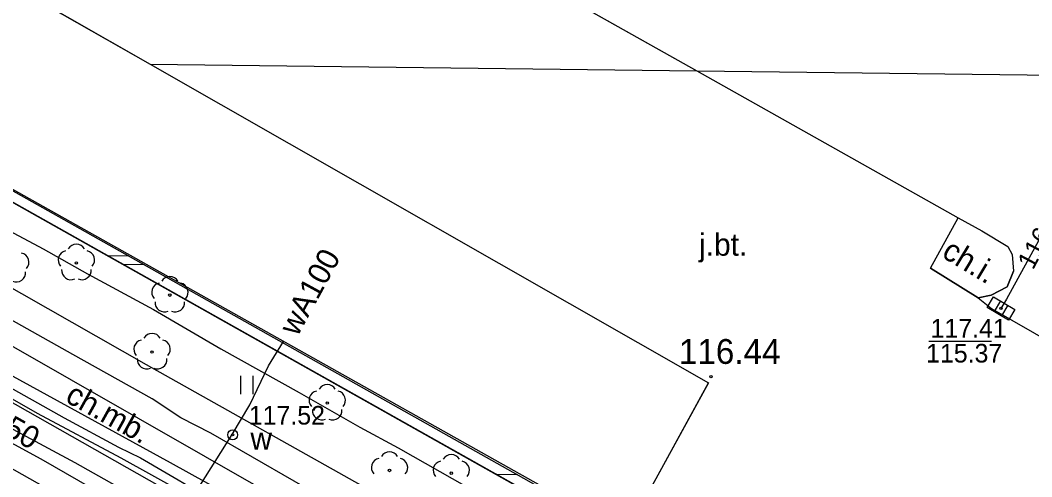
# Model space of a CAD drawing. Extents: x 6434771 to 6436222, y 5663454 to 5664782.
# Drawn here: x 6435199.46 to 6435240.19, y 5663928.34 to 5663946.72 of the extents above; entities that cross this region are included whole.
import ezdxf

# ---------------------------------------------------------------- set-up
doc = ezdxf.new("R2010")
doc.units = 0
for name, color, linetype in [('Warstwa 1', 7, 'Continuous'), ('Warstwa 10', 7, 'Continuous'), ('Warstwa 11', 7, 'Continuous'), ('Warstwa 12', 7, 'Continuous'), ('Warstwa 13', 7, 'Continuous'), ('Warstwa 14', 7, 'Continuous'), ('Warstwa 25', 7, 'Continuous'), ('Warstwa 4', 7, 'Continuous'), ('Warstwa 5', 7, 'Continuous'), ('Warstwa 51', 7, 'Continuous'), ('Warstwa 6', 7, 'Continuous'), ('Warstwa 7', 7, 'Continuous'), ('Warstwa 8', 7, 'Continuous'), ('Warstwa 9', 7, 'Continuous')]:
    doc.layers.add(name, color=color, linetype=linetype)

msp = doc.modelspace()

# ---------------------------------------------------------------- linework, layer by layer
at = {"layer": 'Warstwa 1'}
msp.add_line((6435163.64, 5663959.364), (6435243.096, 5663914.681), dxfattribs=at)
msp.add_line((6435163.64, 5663959.364), (6435243.096, 5663914.681), dxfattribs=at)
msp.add_lwpolyline([(6435204.694, 5663944.947), (6435227.176, 5663932.124), (6435223.852, 5663926.064), (6435189.851, 5663945.126), (6435163.834, 5663959.711), (6435163.64, 5663959.364), (6435156.428, 5663963.391), (6435160.34, 5663970.88), (6435167.7, 5663966.74), (6435167.495, 5663966.378), (6435181.566, 5663958.137)], close=True, dxfattribs=at)
at = {"layer": 'Warstwa 10'}
for points in [[(6435256.859, 5663895.664), (6435250.447, 5663899.346), (6435244.711, 5663902.583), (6435243.478, 5663903.344), (6435240.317, 5663905.106), (6435238.005, 5663906.438), (6435235.816, 5663907.646), (6435232.209, 5663909.77), (6435222.359, 5663915.373), (6435217.674, 5663918.131), (6435200.469, 5663927.908), (6435190.787, 5663933.368), (6435183.127, 5663937.795), (6435176.776, 5663941.413), (6435173.862, 5663943.048), (6435172.568, 5663943.903), (6435169.761, 5663945.369)], [(6435197.979, 5663938.797), (6435200.385, 5663937.525), (6435202.174, 5663936.51), (6435204.826, 5663935.08), (6435207.539, 5663933.494), (6435210.699, 5663931.731), (6435213.135, 5663930.335), (6435214.677, 5663929.508), (6435218.531, 5663927.319), (6435221.583, 5663925.604), (6435224.373, 5663924.001), (6435228.381, 5663921.654), (6435232.451, 5663919.399), (6435236.122, 5663917.46), (6435238.326, 5663916.175), (6435241.134, 5663914.712)], [(6435198.521, 5663932.235), (6435201.234, 5663930.711), (6435203.424, 5663929.534), (6435204.304, 5663929.105), (6435207.571, 5663927.201), (6435208.682, 5663926.629), (6435211.056, 5663925.233), (6435214.048, 5663923.613), (6435219.46, 5663920.674), (6435221.957, 5663919.184), (6435224.394, 5663917.942), (6435226.521, 5663916.642), (6435227.971, 5663915.911), (6435230.191, 5663914.641), (6435232.271, 5663913.451), (6435233.721, 5663912.688), (6435237.051, 5663910.784), (6435240.073, 5663909.163), (6435243.773, 5663907.068)]]:
    msp.add_lwpolyline(points, dxfattribs=at)
at = {"layer": 'Warstwa 11'}
for centre in [(6435201.722, 5663936.952), (6435205.487, 5663935.657), (6435204.769, 5663933.365), (6435211.825, 5663931.31), (6435214.332, 5663928.599), (6435216.821, 5663928.489)]:
    msp.add_circle(centre, 0.05, dxfattribs=at)
for centre, start, end in [((6435201.722, 5663937.327), 30.1471, 149.8529), ((6435199.438, 5663936.98), 318.1471, 77.8529), ((6435201.365, 5663937.068), 102.1471, 221.8529), ((6435202.079, 5663937.068), 318.1471, 77.8529), ((6435199.301, 5663936.561), 246.1471, 5.8529), ((6435201.502, 5663936.649), 174.1471, 293.8529), ((6435201.942, 5663936.649), 246.1471, 5.8529), ((6435205.487, 5663936.032), 30.1471, 149.8529), ((6435205.13, 5663935.773), 102.1471, 221.8529), ((6435205.844, 5663935.773), 318.1471, 77.8529), ((6435205.267, 5663935.354), 174.1471, 293.8529), ((6435205.707, 5663935.354), 246.1471, 5.8529), ((6435204.769, 5663933.74), 30.1471, 149.8529), ((6435204.412, 5663933.481), 102.1471, 221.8529), ((6435205.126, 5663933.481), 318.1471, 77.8529), ((6435204.549, 5663933.062), 174.1471, 293.8529), ((6435204.989, 5663933.062), 246.1471, 5.8529), ((6435211.825, 5663931.685), 30.1471, 149.8529), ((6435211.468, 5663931.426), 102.1471, 221.8529), ((6435212.182, 5663931.426), 318.1471, 77.8529), ((6435211.605, 5663931.007), 174.1471, 293.8529), ((6435212.045, 5663931.007), 246.1471, 5.8529), ((6435213.975, 5663928.715), 102.1471, 221.8529), ((6435214.332, 5663928.974), 30.1471, 149.8529), ((6435214.689, 5663928.715), 318.1471, 77.8529), ((6435216.821, 5663928.864), 30.1471, 149.8529), ((6435216.464, 5663928.605), 102.1471, 221.8529), ((6435217.178, 5663928.605), 318.1471, 77.8529)]:
    msp.add_arc(centre, 0.375, start, end, dxfattribs=at)
at = {"layer": 'Warstwa 12'}
for points in [[(6435174.72, 5663945.311), (6435184.38, 5663939.75), (6435194.84, 5663933.76), (6435239.76, 5663908.31), (6435244.5, 5663910.93), (6435245.9, 5663910.63), (6435246.313, 5663910.094)], [(6435176.884, 5663945.283), (6435190.48, 5663937.4), (6435191.15, 5663936.78), (6435205.5, 5663928.92), (6435222.01, 5663919.78), (6435222.503, 5663919.392), (6435223.13, 5663919.26), (6435242.22, 5663908.14), (6435244.08, 5663906.43), (6435257.87, 5663898.62), (6435270.47, 5663891.71), (6435272.68, 5663890.65), (6435276.891, 5663888.305)], [(6435178.808, 5663945.26), (6435196.201, 5663935.279), (6435220.207, 5663921.558), (6435239.23, 5663910.838), (6435253.849, 5663902.391), (6435259.715, 5663898.75), (6435273.257, 5663891.326), (6435276.903, 5663889.322)], [(6435241.139, 5663911.065), (6435238.882, 5663912.399), (6435236.047, 5663913.933), (6435233.885, 5663915.218), (6435231.325, 5663916.568), (6435229.236, 5663917.805), (6435227.121, 5663918.87), (6435225.63, 5663919.687), (6435222.916, 5663921.221), (6435218.075, 5663923.954), (6435216.201, 5663924.921), (6435214.711, 5663925.762), (6435213.439, 5663926.6), (6435212.164, 5663927.197), (6435207.133, 5663930.101), (6435205.93, 5663930.721), (6435204.778, 5663931.485), (6435201.583, 5663933.267), (6435196.262, 5663936.248)], [(6435205.435, 5663926.201), (6435206.688, 5663927.977), (6435207.772, 5663929.688), (6435207.993, 5663930.043), (6435208.701, 5663931.244), (6435209.458, 5663932.803), (6435210.065, 5663933.793)], [(6435197.904, 5663932.183), (6435200.137, 5663930.898), (6435203.514, 5663929.102), (6435207.455, 5663926.924), (6435210.915, 5663924.971), (6435214.123, 5663923.274), (6435216.621, 5663921.791), (6435218.399, 5663920.85), (6435221.762, 5663918.945), (6435226.099, 5663916.485), (6435228.382, 5663915.32), (6435230.136, 5663914.306), (6435231.961, 5663913.268), (6435233.452, 5663912.5), (6435237.5, 5663910.187), (6435239.47, 5663909.171), (6435242.065, 5663907.663)], [(6435196.944, 5663930.872), (6435200.284, 5663929.062), (6435203.323, 5663927.323), (6435204.302, 5663926.864), (6435205.435, 5663926.201), (6435207.389, 5663925.013), (6435210.896, 5663923.113), (6435213.575, 5663921.568), (6435217.302, 5663919.44), (6435219.899, 5663918.054), (6435221.931, 5663916.831), (6435225.794, 5663914.68), (6435228.55, 5663913.124), (6435232.989, 5663910.584), (6435235.794, 5663909.028), (6435239.278, 5663906.96), (6435239.916, 5663906.61), (6435245.13, 5663903.356), (6435252.736, 5663899.287), (6435256.244, 5663897.375), (6435258.983, 5663895.764)], [(6435198.252, 5663930.74), (6435201.657, 5663928.914), (6435204.305, 5663927.43), (6435206.06, 5663926.481), (6435208.211, 5663925.195), (6435208.976, 5663924.836), (6435211.486, 5663923.46), (6435214.819, 5663921.529), (6435216.955, 5663920.349), (6435218.162, 5663919.6), (6435222.259, 5663917.311), (6435224.516, 5663915.99), (6435227.65, 5663914.255), (6435229.733, 5663913.022), (6435230.967, 5663912.395), (6435232.891, 5663911.338), (6435236.138, 5663909.532), (6435237.371, 5663908.853), (6435241.303, 5663906.583)]]:
    msp.add_lwpolyline(points, dxfattribs=at)
at = {"layer": 'Warstwa 14'}
msp.add_line((6435236.045, 5663933.806), (6435238.567, 5663933.806), dxfattribs=at)
msp.add_circle((6435238.953, 5663935.122), 0.045, dxfattribs=at)
msp.add_circle((6435238.953, 5663935.122), 0.045, dxfattribs=at)
at = {"layer": 'Warstwa 25'}
msp.add_circle((6435227.276, 5663932.37), 0.045, dxfattribs=at)
at = {"layer": 'Warstwa 4'}
for p, q in [((6435238.929, 5663935.426), (6435238.675, 5663934.996)), ((6435239.231, 5663935.248), (6435238.977, 5663934.818))]:
    msp.add_line(p, q, dxfattribs=at)
msp.add_lwpolyline([(6435238.649, 5663935.591), (6435239.511, 5663935.083), (6435239.257, 5663934.653), (6435238.395, 5663935.161)], close=True, dxfattribs=at)
msp.add_circle((6435208.015, 5663930.032), 0.2, dxfattribs=at)
at = {"layer": 'Warstwa 5'}
for p, q in [((6435193.287, 5663942.691), (6435202.991, 5663937.234)), ((6435189.625, 5663941.33), (6435204.529, 5663932.861)), ((6435202.991, 5663937.234), (6435203.608, 5663936.887)), ((6435203.608, 5663936.887), (6435218.648, 5663928.429)), ((6435204.529, 5663932.861), (6435219.947, 5663924.229)), ((6435208.341, 5663931.663), (6435208.341, 5663932.413)), ((6435208.841, 5663931.663), (6435208.841, 5663932.413)), ((6435218.648, 5663928.429), (6435218.649, 5663928.429)), ((6435218.649, 5663928.429), (6435219.263, 5663928.084))]:
    msp.add_line(p, q, dxfattribs=at)
at = {"layer": 'Warstwa 51'}
for points in [[(6435246.019, 5663919.796), (6435244.547, 5663917.184), (6435243.096, 5663914.681), (6435188.938, 5663945.137)], [(6435245.67, 5663919.992), (6435244.199, 5663917.382), (6435242.948, 5663915.223), (6435189.772, 5663945.127)], [(6435203.825, 5663937.224), (6435202.991, 5663937.234)], [(6435204.441, 5663936.877), (6435203.608, 5663936.887)], [(6435219.482, 5663928.419), (6435218.648, 5663928.429)]]:
    msp.add_lwpolyline(points, dxfattribs=at)
at = {"layer": 'Warstwa 6'}
msp.add_lwpolyline([(6435199.848, 5664006.908), (6435185.403, 5664014.833), (6435164.19, 5663976.758), (6435163.584, 5663977.105), (6435156.428, 5663963.391), (6435163.64, 5663959.364), (6435243.096, 5663914.681), (6435244.547, 5663917.184), (6435250.812, 5663928.329), (6435272.122, 5663966.213)], close=True, dxfattribs=at)
for points in [[(6435256.623, 5663944.32), (6435268.018, 5663965.063), (6435249.173, 5663975.581), (6435247.226, 5663976.674), (6435230.807, 5663985.963), (6435212.861, 5663952.468), (6435226.711, 5663944.682)], [(6435305.06, 5663883.021), (6435273.017, 5663901.219), (6435268.258, 5663903.897), (6435244.547, 5663917.184), (6435243.096, 5663914.681), (6435163.64, 5663959.364), (6435156.428, 5663963.391), (6435120.043, 5663983.972), (6435069.683, 5663952.11), (6435199.169, 5663878.85)], [(6435226.712, 5663944.681), (6435237.237, 5663938.763), (6435238.181, 5663938.242), (6435239.231, 5663937.61), (6435239.407, 5663937.288), (6435239.455, 5663936.62), (6435239.198, 5663935.984), (6435238.555, 5663935.659), (6435238.038, 5663935.553), (6435236.113, 5663936.747)]]:
    msp.add_lwpolyline(points, dxfattribs=at)
for centre in [(6435238.953, 5663935.122), (6435208.015, 5663930.032)]:
    msp.add_circle(centre, 0.045, dxfattribs=at)
at = {"layer": 'Warstwa 7'}
msp.add_lwpolyline([(6435244.101, 5663944.47), (6435239.178, 5663935.489), (6435238.953, 5663935.122)], dxfattribs=at)
at = {"layer": 'Warstwa 8'}
for p, q in [((6435181.566, 5663958.137), (6435204.694, 5663944.947)), ((6435212.861, 5663952.468), (6435226.711, 5663944.682)), ((6435212.861, 5663952.468), (6435226.711, 5663944.682)), ((6435204.694, 5663944.947), (6435226.711, 5663944.682)), ((6435204.694, 5663944.947), (6435226.711, 5663944.682)), ((6435204.694, 5663944.947), (6435227.176, 5663932.124)), ((6435226.711, 5663944.682), (6435256.623, 5663944.32)), ((6435226.711, 5663944.682), (6435237.237, 5663938.763)), ((6435226.711, 5663944.682), (6435256.623, 5663944.32)), ((6435226.711, 5663944.682), (6435237.237, 5663938.763)), ((6435236.113, 5663936.747), (6435237.237, 5663938.763)), ((6435237.237, 5663938.763), (6435238.181, 5663938.242)), ((6435238.181, 5663938.242), (6435239.231, 5663937.61)), ((6435239.231, 5663937.61), (6435239.407, 5663937.288)), ((6435239.407, 5663937.288), (6435239.455, 5663936.62)), ((6435236.113, 5663936.747), (6435238.038, 5663935.553)), ((6435239.198, 5663935.984), (6435239.455, 5663936.62)), ((6435238.555, 5663935.659), (6435239.198, 5663935.984)), ((6435238.038, 5663935.553), (6435238.555, 5663935.659)), ((6435238.038, 5663935.553), (6435238.573, 5663935.117)), ((6435238.038, 5663935.553), (6435238.573, 5663935.117)), ((6435238.573, 5663935.117), (6435244.746, 5663931.569)), ((6435238.573, 5663935.117), (6435244.746, 5663931.569)), ((6435223.852, 5663926.064), (6435227.176, 5663932.124))]:
    msp.add_line(p, q, dxfattribs=at)
at = {"layer": 'Warstwa 9'}
for p, q in [((6435189.625, 5663941.33), (6435204.529, 5663932.861)), ((6435236.113, 5663936.747), (6435237.237, 5663938.763)), ((6435237.237, 5663938.763), (6435238.181, 5663938.242)), ((6435238.181, 5663938.242), (6435239.231, 5663937.61)), ((6435239.231, 5663937.61), (6435239.407, 5663937.288)), ((6435239.407, 5663937.288), (6435239.455, 5663936.62)), ((6435236.113, 5663936.747), (6435238.038, 5663935.553)), ((6435239.198, 5663935.984), (6435239.455, 5663936.62)), ((6435238.555, 5663935.659), (6435239.198, 5663935.984)), ((6435238.038, 5663935.553), (6435238.555, 5663935.659)), ((6435204.529, 5663932.861), (6435219.947, 5663924.229))]:
    msp.add_line(p, q, dxfattribs=at)

# ---------------------------------------------------------------- texts
at = {"layer": 'Warstwa 13'}
for s, rotation, p in [('wA100', 61.4153, (6435210.625, 5663933.959)), ('gA150', 330.7972, (6435196.874, 5663931.106))]:
    msp.add_text(s, height=0.9, rotation=rotation, dxfattribs=at).set_placement(p)
at = {"layer": 'Warstwa 14'}
msp.add_text('116.41', height=0.75, rotation=61.9597, dxfattribs=at).set_placement((6435240.244, 5663936.64))
msp.add_text('115.37', height=0.75, dxfattribs=at).set_placement((6435235.939, 5663932.943))
at = {"layer": 'Warstwa 25'}
msp.add_text('116.44', height=1, dxfattribs=at).set_placement((6435225.986, 5663932.888))
at = {"layer": 'Warstwa 5'}
msp.add_text('w', height=0.9, dxfattribs=at).set_placement((6435208.731, 5663929.432))
at = {"layer": 'Warstwa 6'}
for s, p in [('117.41', (6435236.119, 5663933.949)), ('117.52', (6435208.665, 5663930.445))]:
    msp.add_text(s, height=0.75, dxfattribs=at).set_placement(p)
at = {"layer": 'Warstwa 8'}
msp.add_text('j.bt.', height=0.9, dxfattribs=at).set_placement((6435226.799, 5663937.241))
at = {"layer": 'Warstwa 9'}
for s, rotation, p in [('ch.i.', 328.9064, (6435236.523, 5663937.213)), ('ch.mb.', 330.9404, (6435201.223, 5663931.393))]:
    msp.add_text(s, height=0.9, rotation=rotation, dxfattribs=at).set_placement(p)

doc.saveas('drawing.dxf')
